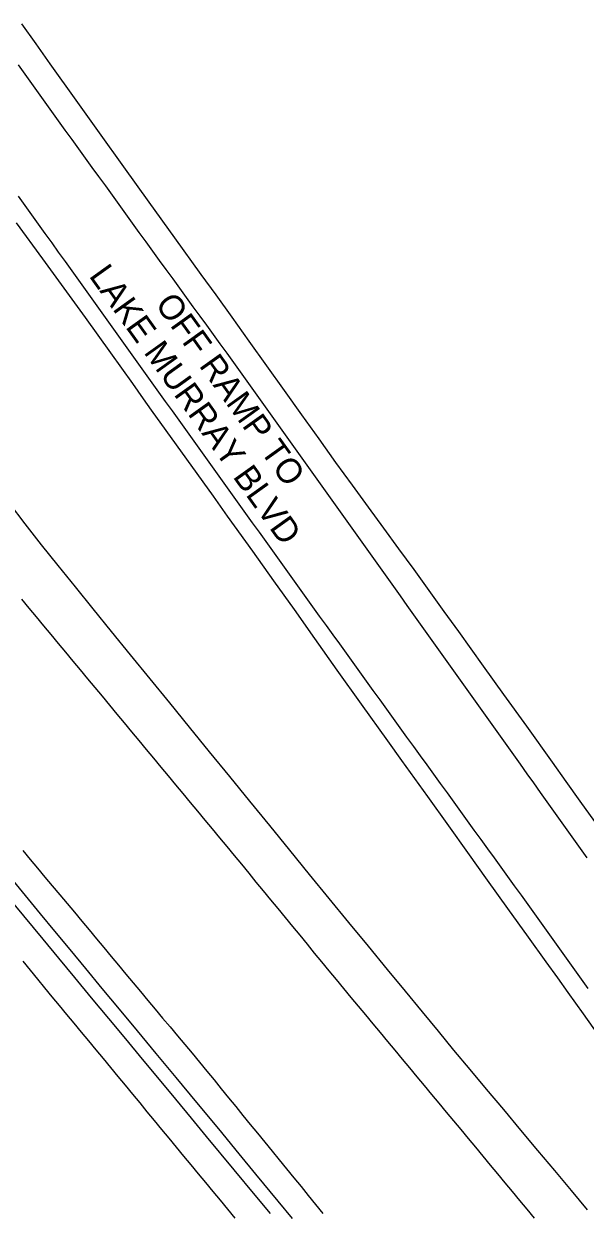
# Model space of a CAD drawing. Extents: x 1948091 to 1975253, y 787267 to 823306.
# Drawn here: x 1950538.2 to 1950660.5, y 820531.4 to 820790.1 of the extents above; entities that cross this region are included whole.
import ezdxf

# ---------------------------------------------------------------- set-up
doc = ezdxf.new("R2010")
doc.units = 0
for name, color, linetype in [('RD_EX_Pavement_Markings', 7, 'Continuous'), ('RD_EX_Road', 7, 'Continuous'), ('RD_TX_RoadID', 7, 'Continuous')]:
    doc.layers.add(name, color=color, linetype=linetype)

msp = doc.modelspace()

# ---------------------------------------------------------------- linework, layer by layer
at = {"layer": 'RD_EX_Pavement_Markings'}
for points in [[(1950660.88, 820608.53), (1950659.42, 820610.56), (1950657.97, 820612.59), (1950656.52, 820614.63), (1950655.07, 820616.67), (1950653.62, 820618.7), (1950652.17, 820620.74), (1950650.73, 820622.78), (1950649.28, 820624.82), (1950647.83, 820626.85), (1950646.38, 820628.89), (1950644.94, 820630.93), (1950643.49, 820632.97), (1950642.04, 820635), (1950640.59, 820637.04), (1950639.15, 820639.08), (1950637.7, 820641.12), (1950636.25, 820643.15), (1950634.8, 820645.19), (1950633.35, 820647.22), (1950631.89, 820649.26), (1950630.44, 820651.29), (1950628.99, 820653.33), (1950627.54, 820655.36), (1950626.09, 820657.4), (1950624.64, 820659.43), (1950623.19, 820661.47), (1950621.74, 820663.5), (1950620.29, 820665.54), (1950618.83, 820667.57), (1950617.38, 820669.61), (1950615.93, 820671.64), (1950614.48, 820673.68), (1950613.02, 820675.71), (1950611.57, 820677.74), (1950610.11, 820679.77), (1950608.66, 820681.81), (1950607.21, 820683.84), (1950605.75, 820685.87), (1950604.3, 820687.91), (1950602.85, 820689.94), (1950601.39, 820691.97), (1950599.94, 820694.01), (1950598.49, 820696.04), (1950597.04, 820698.08), (1950595.59, 820700.11), (1950594.13, 820702.15), (1950592.68, 820704.18), (1950591.23, 820706.21), (1950589.78, 820708.25), (1950588.32, 820710.28), (1950586.87, 820712.32), (1950585.42, 820714.35), (1950583.96, 820716.38), (1950582.49, 820718.4), (1950581.03, 820720.43), (1950579.56, 820722.45), (1950578.09, 820724.47), (1950576.62, 820726.49), (1950575.15, 820728.51), (1950573.68, 820730.53), (1950572.21, 820732.56), (1950570.74, 820734.58), (1950569.27, 820736.6), (1950567.8, 820738.62), (1950566.33, 820740.64), (1950564.86, 820742.67), (1950563.39, 820744.69), (1950561.93, 820746.72), (1950560.47, 820748.74), (1950559, 820750.77), (1950557.54, 820752.79), (1950556.08, 820754.82), (1950554.61, 820756.84), (1950553.15, 820758.87), (1950551.68, 820760.9), (1950550.22, 820762.92), (1950548.76, 820764.95), (1950547.29, 820766.97), (1950545.83, 820769), (1950544.36, 820771.02), (1950542.91, 820773.06), (1950541.45, 820775.09), (1950539.99, 820777.12), (1950538.54, 820779.15), (1950537.08, 820781.18)], [(1950661.13, 820580.07), (1950659.68, 820582.11), (1950658.22, 820584.14), (1950656.77, 820586.17), (1950655.31, 820588.21), (1950653.86, 820590.24), (1950652.4, 820592.27), (1950650.95, 820594.3), (1950649.49, 820596.34), (1950648.03, 820598.37), (1950646.57, 820600.39), (1950645.11, 820602.42), (1950643.64, 820604.44), (1950642.18, 820606.47), (1950640.72, 820608.5), (1950639.25, 820610.52), (1950637.79, 820612.55), (1950636.33, 820614.57), (1950634.86, 820616.6), (1950633.39, 820618.62), (1950631.93, 820620.65), (1950630.46, 820622.67), (1950628.99, 820624.7), (1950627.53, 820626.72), (1950626.06, 820628.74), (1950624.6, 820630.77), (1950623.13, 820632.79), (1950621.66, 820634.82), (1950620.2, 820636.84), (1950618.73, 820638.86), (1950617.26, 820640.89), (1950615.8, 820642.92), (1950614.34, 820644.94), (1950612.88, 820646.97), (1950611.42, 820649), (1950609.96, 820651.03), (1950608.5, 820653.06), (1950607.04, 820655.09), (1950605.58, 820657.11), (1950604.12, 820659.14), (1950602.66, 820661.17), (1950601.2, 820663.2), (1950599.74, 820665.23), (1950598.28, 820667.26), (1950596.82, 820669.29), (1950595.36, 820671.32), (1950593.9, 820673.35), (1950592.44, 820675.38), (1950590.98, 820677.41), (1950589.53, 820679.44), (1950588.07, 820681.47), (1950586.61, 820683.5), (1950585.15, 820685.52), (1950583.69, 820687.55), (1950582.23, 820689.59), (1950580.78, 820691.62), (1950579.32, 820693.65), (1950577.87, 820695.68), (1950576.41, 820697.71), (1950574.96, 820699.74), (1950573.5, 820701.78), (1950572.04, 820703.81), (1950570.59, 820705.84), (1950569.13, 820707.87), (1950567.68, 820709.9), (1950566.22, 820711.93), (1950564.76, 820713.96), (1950563.31, 820716), (1950561.85, 820718.03), (1950560.4, 820720.06), (1950558.94, 820722.09), (1950557.49, 820724.12), (1950556.03, 820726.15), (1950554.57, 820728.19), (1950553.12, 820730.22), (1950551.66, 820732.25), (1950550.21, 820734.28), (1950548.75, 820736.31), (1950547.3, 820738.35), (1950545.84, 820740.38), (1950544.39, 820742.41), (1950542.93, 820744.44), (1950541.48, 820746.48), (1950540.03, 820748.51), (1950538.57, 820750.54), (1950537.12, 820752.58)], [(1950649.43, 820530.09), (1950647.84, 820532.01), (1950646.24, 820533.94), (1950644.65, 820535.86), (1950643.06, 820537.79), (1950641.46, 820539.72), (1950639.87, 820541.64), (1950638.28, 820543.57), (1950636.68, 820545.49), (1950635.09, 820547.42), (1950633.5, 820549.34), (1950631.89, 820551.26), (1950630.29, 820553.18), (1950628.69, 820555.1), (1950627.09, 820557.02), (1950625.49, 820558.94), (1950623.89, 820560.86), (1950622.29, 820562.78), (1950620.69, 820564.7), (1950619.09, 820566.62), (1950617.49, 820568.54), (1950615.89, 820570.47), (1950614.29, 820572.39), (1950612.69, 820574.31), (1950611.09, 820576.23), (1950609.5, 820578.15), (1950607.91, 820580.08), (1950606.32, 820582.01), (1950604.74, 820583.94), (1950603.15, 820585.87), (1950601.56, 820587.8), (1950599.98, 820589.74), (1950598.39, 820591.67), (1950596.8, 820593.6), (1950595.21, 820595.53), (1950593.63, 820597.46), (1950592.04, 820599.39), (1950590.45, 820601.32), (1950588.87, 820603.25), (1950587.28, 820605.18), (1950585.69, 820607.11), (1950584.1, 820609.04), (1950582.51, 820610.97), (1950580.92, 820612.9), (1950579.32, 820614.82), (1950577.73, 820616.74), (1950576.14, 820618.67), (1950574.54, 820620.59), (1950572.95, 820622.52), (1950571.35, 820624.44), (1950569.76, 820626.37), (1950568.16, 820628.29), (1950566.57, 820630.22), (1950564.97, 820632.14), (1950563.38, 820634.07), (1950561.79, 820635.99), (1950560.19, 820637.91), (1950558.6, 820639.84), (1950557, 820641.76), (1950555.4, 820643.69), (1950553.81, 820645.61), (1950552.21, 820647.53), (1950550.61, 820649.45), (1950549.02, 820651.37), (1950547.42, 820653.3), (1950545.82, 820655.22), (1950544.23, 820657.14), (1950542.63, 820659.06), (1950541.03, 820660.99), (1950539.43, 820662.91), (1950537.84, 820664.83)], [(1950538.07, 820610.1), (1950539.66, 820608.18), (1950541.26, 820606.26), (1950542.85, 820604.33), (1950544.46, 820602.41), (1950546.06, 820600.5), (1950547.66, 820598.58), (1950549.26, 820596.66), (1950550.86, 820594.74), (1950552.46, 820592.82), (1950554.07, 820590.9), (1950555.67, 820588.98), (1950557.27, 820587.06), (1950558.87, 820585.15), (1950560.47, 820583.23), (1950562.07, 820581.31), (1950563.68, 820579.39), (1950565.28, 820577.47), (1950566.88, 820575.55), (1950568.48, 820573.63), (1950570.08, 820571.71), (1950571.68, 820569.8), (1950573.29, 820567.88), (1950574.89, 820565.96), (1950576.49, 820564.04), (1950578.08, 820562.11), (1950579.66, 820560.17), (1950581.24, 820558.24), (1950582.81, 820556.3), (1950584.39, 820554.36), (1950585.97, 820552.42), (1950587.55, 820550.49), (1950589.13, 820548.55), (1950590.71, 820546.61), (1950592.29, 820544.68), (1950593.87, 820542.74), (1950595.45, 820540.8), (1950597.03, 820538.86), (1950598.61, 820536.93), (1950600.19, 820534.99), (1950601.77, 820533.05), (1950603.35, 820531.11)], [(1950538.02, 820585.99), (1950539.61, 820584.07), (1950541.2, 820582.14), (1950542.79, 820580.21), (1950544.38, 820578.29), (1950545.98, 820576.36), (1950547.57, 820574.43), (1950549.16, 820572.51), (1950550.75, 820570.58), (1950552.34, 820568.65), (1950553.93, 820566.72), (1950555.52, 820564.8), (1950557.11, 820562.87), (1950558.71, 820560.94), (1950560.3, 820559.01), (1950561.89, 820557.09), (1950563.48, 820555.16), (1950565.07, 820553.23), (1950566.66, 820551.3), (1950568.25, 820549.38), (1950569.84, 820547.45), (1950571.43, 820545.52), (1950573.02, 820543.59), (1950574.61, 820541.67), (1950576.2, 820539.74), (1950577.8, 820537.81), (1950579.39, 820535.88), (1950580.98, 820533.95), (1950582.57, 820532.03), (1950584.16, 820530.1)]]:
    msp.add_lwpolyline(points, dxfattribs=at)
at = {"layer": 'RD_EX_Road'}
for points in [[(1950537.74, 820790.13), (1950540.87, 820785.74), (1950543.94, 820781.44), (1950549.59, 820773.53), (1950554.69, 820766.38), (1950559.96, 820759), (1950565.48, 820751.28), (1950571.07, 820743.51), (1950576.82, 820735.55), (1950580.03, 820731.09), (1950583.51, 820726.25), (1950587.25, 820721.03), (1950591.11, 820715.64), (1950594.93, 820710.3), (1950598.71, 820704.99), (1950602.46, 820699.74), (1950606.14, 820694.59), (1950609.72, 820689.64), (1950613.19, 820684.87), (1950616.55, 820680.29), (1950619.86, 820675.79), (1950623.16, 820671.27), (1950626.45, 820666.72), (1950629.73, 820662.15), (1950632.86, 820657.77), (1950638.25, 820650.26), (1950642.72, 820644.07), (1950647.67, 820637.18), (1950653.31, 820629.32), (1950656.28, 820625.16), (1950659.34, 820620.87), (1950662.48, 820616.44)], [(1950664.33, 820568.61), (1950660.08, 820574.56), (1950656.78, 820579.23), (1950654.49, 820582.43), (1950652, 820585.88), (1950648.13, 820591.24), (1950643.61, 820597.52), (1950639.21, 820603.68), (1950634.93, 820609.68), (1950630.8, 820615.46), (1950626.21, 820621.87), (1950620.54, 820629.74), (1950617.5, 820633.98), (1950611.74, 820641.99), (1950606.44, 820649.42), (1950601.6, 820656.26), (1950597.15, 820662.6), (1950592.7, 820668.87), (1950588.08, 820675.32), (1950582.61, 820682.94), (1950579.52, 820687.26), (1950573.73, 820695.32), (1950569.23, 820701.59), (1950566.07, 820705.99), (1950564.29, 820708.5), (1950561.97, 820711.77), (1950557.2, 820718.45), (1950551.67, 820726.16), (1950547.04, 820732.53), (1950542.36, 820738.95), (1950536.69, 820746.82)], [(1950535.04, 820685.74), (1950538.51, 820681.23), (1950542.06, 820676.7), (1950545.69, 820672.15), (1950549.42, 820667.51), (1950553.29, 820662.73), (1950557.29, 820657.79), (1950561.43, 820652.71), (1950565.66, 820647.52), (1950569.94, 820642.27), (1950574.27, 820636.97), (1950578.64, 820631.6), (1950583.03, 820626.22), (1950587.39, 820620.86), (1950591.73, 820615.53), (1950596.06, 820610.22), (1950600.36, 820604.93), (1950604.65, 820599.68), (1950608.94, 820594.45), (1950613.21, 820589.26), (1950617.36, 820584.22), (1950621.28, 820579.47), (1950624.97, 820574.99), (1950628.43, 820570.78), (1950631.83, 820566.67), (1950635.33, 820562.45), (1950638.94, 820558.13), (1950642.65, 820553.7), (1950646.4, 820549.24), (1950650.11, 820544.82), (1950653.77, 820540.43), (1950657.41, 820536.07), (1950660.9, 820531.88)], [(1950535.91, 820603.55), (1950541.81, 820596.36), (1950544.96, 820592.54), (1950548.24, 820588.56), (1950551.66, 820584.41), (1950555.24, 820580.07), (1950558.99, 820575.55), (1950562.9, 820570.85), (1950567.01, 820565.92), (1950571.33, 820560.72), (1950575.87, 820555.24), (1950580.63, 820549.49), (1950585.09, 820544.09), (1950588.73, 820539.68), (1950593.57, 820533.79), (1950596.7, 820529.99)], [(1950536.08, 820598.42), (1950542.4, 820590.79), (1950545.77, 820586.71), (1950549.29, 820582.47), (1950552.95, 820578.05), (1950556.67, 820573.56), (1950560.37, 820569.1), (1950564.04, 820564.66), (1950567.69, 820560.26), (1950571.26, 820555.95), (1950574.69, 820551.82), (1950577.97, 820547.86), (1950583.98, 820540.62), (1950588.58, 820535.07), (1950591.88, 820531.09)]]:
    msp.add_lwpolyline(points, dxfattribs=at)

# ---------------------------------------------------------------- texts
at = {"layer": 'RD_TX_RoadID'}
for s, p in [('LAKE MURRAY BLVD', (1950552.3, 820735.23)), ('OFF RAMP TO ', (1950566.69, 820729.06))]:
    msp.add_text(s, height=5.4, rotation=305.6213, dxfattribs=at).set_placement(p)

doc.saveas('drawing.dxf')
